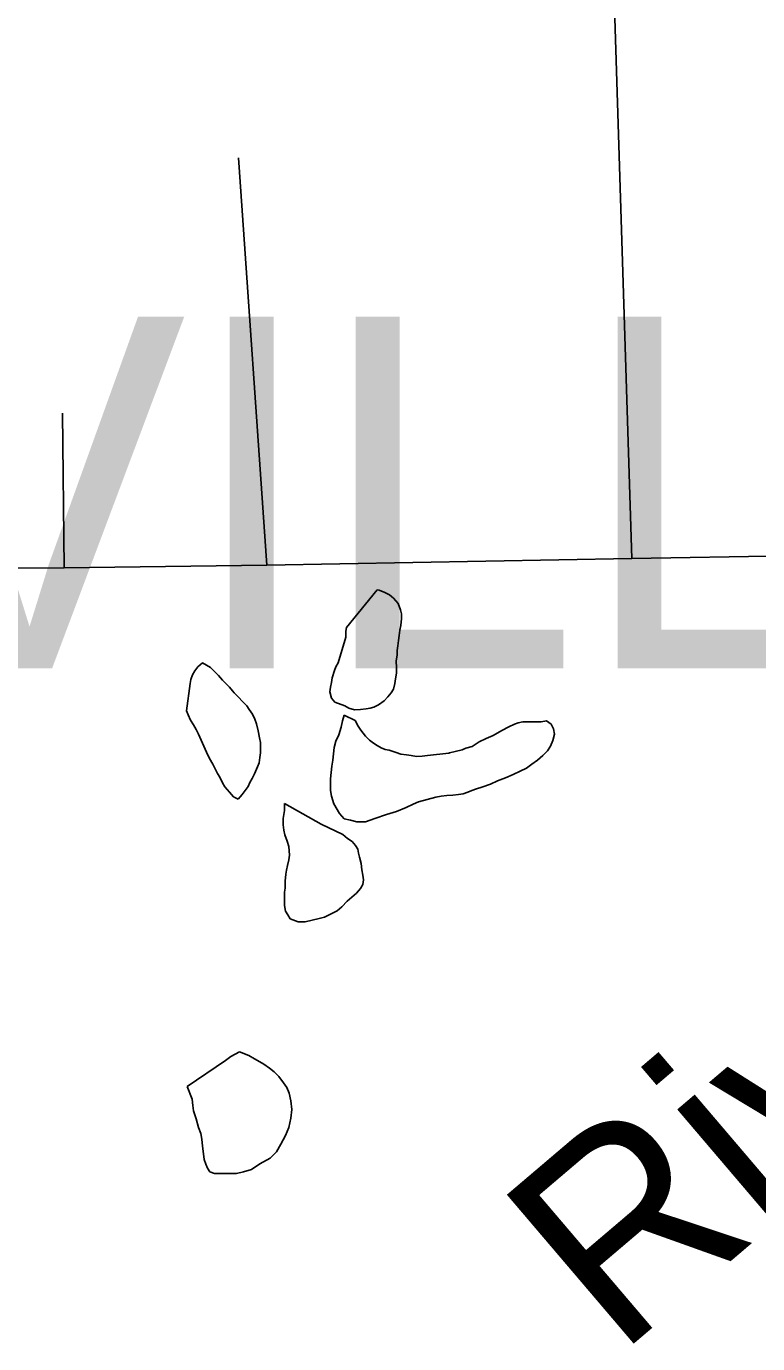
# Model space of a CAD drawing. Extents: x -59 to 82, y -3 to 49.
# Drawn here: x -51.082 to -50.728, y 45.087 to 45.726 of the extents above; entities that cross this region are included whole.
import ezdxf

# ---------------------------------------------------------------- set-up
doc = ezdxf.new("R2010")
doc.units = 0
for name, color, linetype in [('GM_X_Major_River_Text', 7, 'Continuous'), ('GM_X_Minor_Lake', 7, 'Continuous'), ('GM_X_Township_Road', 7, 'Continuous'), ('SH_Data', 7, 'Continuous')]:
    doc.layers.add(name, color=color, linetype=linetype)

msp = doc.modelspace()

# ---------------------------------------------------------------- linework, layer by layer
at = {"layer": 'GM_X_Minor_Lake'}
for p, q in [((-50.9125, 45.45254), (-50.92734, 45.4343)), ((-50.91154, 45.45227), (-50.9125, 45.45254)), ((-50.90887, 45.45115), (-50.91154, 45.45227)), ((-50.90658, 45.45002), (-50.90887, 45.45115)), ((-50.90467, 45.44852), (-50.90658, 45.45002)), ((-50.90237, 45.44587), (-50.90467, 45.44852)), ((-50.90121, 45.44284), (-50.90237, 45.44587)), ((-50.90081, 45.44094), (-50.90121, 45.44284)), ((-50.90115, 45.43524), (-50.90079, 45.43866)), ((-50.90079, 45.43866), (-50.90081, 45.44094)), ((-50.92769, 45.43012), (-50.92778, 45.42954)), ((-50.92734, 45.4343), (-50.9277, 45.4324)), ((-50.9277, 45.4324), (-50.92769, 45.43012)), ((-50.90223, 45.42801), (-50.90187, 45.43029)), ((-50.90187, 45.43029), (-50.90151, 45.43296)), ((-50.90151, 45.43296), (-50.90115, 45.43524)), ((-50.92778, 45.42954), (-50.93138, 45.41717)), ((-50.90295, 45.42306), (-50.90258, 45.42535)), ((-50.90258, 45.42535), (-50.90223, 45.42801)), ((-50.99707, 45.4171), (-50.99934, 45.41518)), ((-50.99326, 45.41485), (-50.99707, 45.4171)), ((-50.93138, 45.41717), (-50.9325, 45.41526)), ((-50.90329, 45.41812), (-50.90293, 45.42078)), ((-50.90326, 45.4147), (-50.90329, 45.41812)), ((-50.90293, 45.42078), (-50.90295, 45.42306)), ((-51.00196, 45.41137), (-51.0027, 45.40908)), ((-51.00084, 45.41327), (-51.00196, 45.41137)), ((-50.99934, 45.41518), (-51.00084, 45.41327)), ((-50.99134, 45.41296), (-50.99326, 45.41485)), ((-50.98943, 45.41107), (-50.99134, 45.41296)), ((-50.98751, 45.4088), (-50.98943, 45.41107)), ((-50.93325, 45.41335), (-50.93436, 45.40993)), ((-50.9325, 45.41526), (-50.93325, 45.41335)), ((-50.9036, 45.40938), (-50.90324, 45.41204)), ((-50.90324, 45.41204), (-50.90326, 45.4147)), ((-51.00307, 45.40718), (-51.00486, 45.39386)), ((-51.0027, 45.40908), (-51.00307, 45.40718)), ((-50.98407, 45.40541), (-50.98751, 45.4088)), ((-50.98253, 45.40352), (-50.98407, 45.40541)), ((-50.93508, 45.40536), (-50.93544, 45.40308)), ((-50.93472, 45.40764), (-50.93508, 45.40536)), ((-50.93436, 45.40993), (-50.93472, 45.40764)), ((-50.90582, 45.40252), (-50.90469, 45.40443)), ((-50.90469, 45.40443), (-50.90396, 45.40709)), ((-50.90396, 45.40709), (-50.9036, 45.40938)), ((-50.98176, 45.40256), (-50.98253, 45.40352)), ((-50.97564, 45.39634), (-50.98176, 45.40256)), ((-50.93544, 45.40308), (-50.93466, 45.40004)), ((-50.93466, 45.40004), (-50.93312, 45.39815)), ((-50.93312, 45.39815), (-50.92817, 45.39629)), ((-50.91185, 45.39678), (-50.90921, 45.3987)), ((-50.90921, 45.3987), (-50.90732, 45.40061)), ((-50.90732, 45.40061), (-50.90582, 45.40252)), ((-51.00486, 45.39386), (-51.00408, 45.39197)), ((-51.00408, 45.39197), (-51.00292, 45.38931)), ((-50.97448, 45.39445), (-50.97564, 45.39634)), ((-50.97295, 45.39218), (-50.97448, 45.39445)), ((-50.97179, 45.38991), (-50.97295, 45.39218)), ((-50.92856, 45.39173), (-50.92929, 45.38906)), ((-50.92322, 45.38911), (-50.92856, 45.39173)), ((-50.92817, 45.39629), (-50.92626, 45.39516)), ((-50.92626, 45.39516), (-50.9236, 45.39442)), ((-50.9236, 45.39442), (-50.92056, 45.39444)), ((-50.92056, 45.39444), (-50.91791, 45.39484)), ((-50.91791, 45.39484), (-50.91601, 45.39523)), ((-50.91601, 45.39523), (-50.91411, 45.39562)), ((-50.91411, 45.39562), (-50.91185, 45.39678)), ((-51.00292, 45.38931), (-51.00139, 45.38704)), ((-51.00139, 45.38704), (-51.00023, 45.38477)), ((-50.97101, 45.38763), (-50.97179, 45.38991)), ((-50.97022, 45.38421), (-50.97101, 45.38763)), ((-50.93003, 45.38602), (-50.93114, 45.38221)), ((-50.92929, 45.38906), (-50.93003, 45.38602)), ((-50.92168, 45.38645), (-50.92322, 45.38911)), ((-50.92053, 45.38456), (-50.92168, 45.38645)), ((-50.84877, 45.38619), (-50.85217, 45.38427)), ((-50.84612, 45.38735), (-50.84877, 45.38619)), ((-50.84423, 45.38812), (-50.84612, 45.38735)), ((-50.84195, 45.38852), (-50.84423, 45.38812)), ((-50.83891, 45.38854), (-50.84195, 45.38852)), ((-50.83626, 45.38856), (-50.83891, 45.38854)), ((-50.83322, 45.38858), (-50.83626, 45.38856)), ((-50.83056, 45.38898), (-50.83322, 45.38858)), ((-50.82827, 45.38747), (-50.83056, 45.38898)), ((-50.82711, 45.3852), (-50.82827, 45.38747)), ((-50.82671, 45.38254), (-50.82711, 45.3852)), ((-51.00023, 45.38477), (-50.99907, 45.3825)), ((-50.99907, 45.3825), (-50.9952, 45.37378)), ((-50.96944, 45.3808), (-50.97022, 45.38421)), ((-50.96904, 45.37852), (-50.96944, 45.3808)), ((-50.93263, 45.37916), (-50.93337, 45.37611)), ((-50.93114, 45.38221), (-50.93263, 45.37916)), ((-50.91822, 45.38154), (-50.92053, 45.38456)), ((-50.91631, 45.37965), (-50.91822, 45.38154)), ((-50.9144, 45.37814), (-50.91631, 45.37965)), ((-50.86314, 45.37887), (-50.86654, 45.37657)), ((-50.85973, 45.38042), (-50.86314, 45.37887)), ((-50.85633, 45.38196), (-50.85973, 45.38042)), ((-50.85217, 45.38427), (-50.85633, 45.38196)), ((-50.82857, 45.37683), (-50.82745, 45.3795)), ((-50.82745, 45.3795), (-50.82671, 45.38254)), ((-50.9952, 45.37378), (-50.99366, 45.37075)), ((-50.96936, 45.3713), (-50.969, 45.37358)), ((-50.96902, 45.37662), (-50.96904, 45.37852)), ((-50.969, 45.37358), (-50.96902, 45.37662)), ((-50.93372, 45.37307), (-50.93408, 45.37003)), ((-50.93337, 45.37611), (-50.93372, 45.37307)), ((-50.91249, 45.37702), (-50.9144, 45.37814)), ((-50.91058, 45.37589), (-50.91249, 45.37702)), ((-50.90868, 45.37514), (-50.91058, 45.37589)), ((-50.90678, 45.37477), (-50.90868, 45.37514)), ((-50.90335, 45.37366), (-50.90678, 45.37477)), ((-50.90106, 45.37291), (-50.90335, 45.37366)), ((-50.8984, 45.37255), (-50.90106, 45.37291)), ((-50.89612, 45.37219), (-50.8984, 45.37255)), ((-50.8779, 45.3734), (-50.88815, 45.37224)), ((-50.87752, 45.37345), (-50.8779, 45.3734)), ((-50.87487, 45.37423), (-50.87752, 45.37345)), ((-50.87146, 45.37502), (-50.87487, 45.37423)), ((-50.86957, 45.37579), (-50.87146, 45.37502)), ((-50.86654, 45.37657), (-50.86957, 45.37579)), ((-50.83233, 45.37224), (-50.83007, 45.37454)), ((-50.83007, 45.37454), (-50.82857, 45.37683)), ((-50.99366, 45.37075), (-50.99212, 45.3681)), ((-50.99212, 45.3681), (-50.99096, 45.36583)), ((-50.97195, 45.3633), (-50.97046, 45.36673)), ((-50.97046, 45.36673), (-50.96972, 45.36863)), ((-50.96972, 45.36863), (-50.96936, 45.3713)), ((-50.93443, 45.36699), (-50.93479, 45.36394)), ((-50.93408, 45.37003), (-50.93443, 45.36699)), ((-50.89346, 45.37182), (-50.89612, 45.37219)), ((-50.8908, 45.37184), (-50.89346, 45.37182)), ((-50.88815, 45.37224), (-50.8908, 45.37184)), ((-50.84328, 45.36456), (-50.84025, 45.36611)), ((-50.84025, 45.36611), (-50.83761, 45.36802)), ((-50.83761, 45.36802), (-50.83497, 45.36994)), ((-50.83497, 45.36994), (-50.83233, 45.37224)), ((-50.99096, 45.36583), (-50.9898, 45.36356)), ((-50.9898, 45.36356), (-50.98865, 45.36167)), ((-50.98865, 45.36167), (-50.98749, 45.35901)), ((-50.9742, 45.3591), (-50.97308, 45.36101)), ((-50.97308, 45.36101), (-50.97195, 45.3633)), ((-50.93479, 45.36394), (-50.93514, 45.3609)), ((-50.93514, 45.3609), (-50.93512, 45.35824)), ((-50.85766, 45.35838), (-50.85425, 45.35993)), ((-50.85425, 45.35993), (-50.85047, 45.36148)), ((-50.85047, 45.36148), (-50.84668, 45.36302)), ((-50.84668, 45.36302), (-50.84328, 45.36456)), ((-50.98749, 45.35901), (-50.98633, 45.35712)), ((-50.98633, 45.35712), (-50.98403, 45.35447)), ((-50.98403, 45.35447), (-50.98212, 45.35221)), ((-50.97983, 45.35108), (-50.97795, 45.35338)), ((-50.97795, 45.35338), (-50.97494, 45.3572)), ((-50.97494, 45.3572), (-50.9742, 45.3591)), ((-50.93512, 45.35824), (-50.9351, 45.3552)), ((-50.9351, 45.3552), (-50.93469, 45.35254)), ((-50.87584, 45.35294), (-50.87318, 45.35334)), ((-50.87318, 45.35334), (-50.87091, 45.35373)), ((-50.87091, 45.35373), (-50.86864, 45.35451)), ((-50.86864, 45.35451), (-50.86674, 45.35528)), ((-50.86674, 45.35528), (-50.86447, 45.35606)), ((-50.86447, 45.35606), (-50.86182, 45.35684)), ((-50.86182, 45.35684), (-50.85766, 45.35838)), ((-50.98212, 45.35221), (-50.97983, 45.35108)), ((-50.95741, 45.34895), (-50.95738, 45.34553)), ((-50.9397, 45.33904), (-50.95741, 45.34895)), ((-50.93469, 45.35254), (-50.93352, 45.34875)), ((-50.93352, 45.34875), (-50.93083, 45.3442)), ((-50.90312, 45.34515), (-50.89858, 45.34708)), ((-50.89858, 45.34708), (-50.89517, 45.34863)), ((-50.89517, 45.34863), (-50.89252, 45.34979)), ((-50.89252, 45.34979), (-50.88419, 45.35212)), ((-50.88419, 45.35212), (-50.88153, 45.35252)), ((-50.88153, 45.35252), (-50.87888, 45.35292)), ((-50.87888, 45.35292), (-50.87584, 45.35294)), ((-50.95774, 45.34363), (-50.95811, 45.34173)), ((-50.95811, 45.34173), (-50.95808, 45.33869)), ((-50.95738, 45.34553), (-50.95774, 45.34363)), ((-50.93083, 45.3442), (-50.92853, 45.34156)), ((-50.92853, 45.34156), (-50.92549, 45.34082)), ((-50.92549, 45.34082), (-50.92244, 45.34008)), ((-50.91826, 45.34011), (-50.91372, 45.34166)), ((-50.91372, 45.34166), (-50.90804, 45.3436)), ((-50.90804, 45.3436), (-50.90312, 45.34515)), ((-50.95808, 45.33869), (-50.95768, 45.33603)), ((-50.95768, 45.33603), (-50.95728, 45.33375)), ((-50.92918, 45.33394), (-50.9397, 45.33904)), ((-50.92244, 45.34008), (-50.91826, 45.34011)), ((-50.95728, 45.33375), (-50.95612, 45.33072)), ((-50.95612, 45.33072), (-50.95534, 45.32806)), ((-50.95534, 45.32806), (-50.95493, 45.32388)), ((-50.92689, 45.33206), (-50.92918, 45.33394)), ((-50.9246, 45.33055), (-50.92689, 45.33206)), ((-50.92307, 45.32866), (-50.9246, 45.33055)), ((-50.92191, 45.32677), (-50.92307, 45.32866)), ((-50.95529, 45.3216), (-50.95603, 45.31894)), ((-50.95493, 45.32388), (-50.95529, 45.3216)), ((-50.92152, 45.32487), (-50.92191, 45.32677)), ((-50.92112, 45.32298), (-50.92152, 45.32487)), ((-50.92034, 45.31994), (-50.92112, 45.32298)), ((-50.95639, 45.31665), (-50.95675, 45.31475)), ((-50.95603, 45.31894), (-50.95639, 45.31665)), ((-50.91993, 45.3169), (-50.92034, 45.31994)), ((-50.91953, 45.31424), (-50.91993, 45.3169)), ((-50.95675, 45.31475), (-50.9571, 45.31133)), ((-50.9571, 45.31133), (-50.95708, 45.30791)), ((-50.92062, 45.30777), (-50.91949, 45.30968)), ((-50.91913, 45.31197), (-50.91953, 45.31424)), ((-50.91949, 45.30968), (-50.91913, 45.31197)), ((-50.95708, 45.30791), (-50.95744, 45.306)), ((-50.95744, 45.306), (-50.95742, 45.3041)), ((-50.95742, 45.3041), (-50.9574, 45.30182)), ((-50.92702, 45.30165), (-50.92476, 45.30356)), ((-50.92476, 45.30356), (-50.9225, 45.30548)), ((-50.9225, 45.30548), (-50.92062, 45.30777)), ((-50.9574, 45.30182), (-50.95739, 45.29954)), ((-50.95739, 45.29954), (-50.95699, 45.29688)), ((-50.95699, 45.29688), (-50.95583, 45.29499)), ((-50.93797, 45.29397), (-50.93192, 45.29705)), ((-50.93192, 45.29705), (-50.92966, 45.29897)), ((-50.92966, 45.29897), (-50.92702, 45.30165)), ((-50.95583, 45.29499), (-50.95468, 45.2931)), ((-50.95468, 45.2931), (-50.95086, 45.2916)), ((-50.95086, 45.2916), (-50.94745, 45.29163)), ((-50.94745, 45.29163), (-50.94404, 45.29241)), ((-50.94404, 45.29241), (-50.94063, 45.29319)), ((-50.94063, 45.29319), (-50.93797, 45.29397)), ((-50.98337, 45.22638), (-50.98602, 45.22446)), ((-50.98337, 45.22638), (-50.98602, 45.22446)), ((-50.97922, 45.22869), (-50.98337, 45.22638)), ((-50.97922, 45.22869), (-50.98337, 45.22638)), ((-50.97465, 45.22682), (-50.97922, 45.22869)), ((-50.97465, 45.22682), (-50.97922, 45.22869)), ((-50.97197, 45.22532), (-50.97465, 45.22682)), ((-50.97197, 45.22532), (-50.97465, 45.22682)), ((-50.98602, 45.22446), (-51.00452, 45.2118)), ((-50.98602, 45.22446), (-51.00452, 45.2118)), ((-50.9693, 45.22382), (-50.97197, 45.22532)), ((-50.9693, 45.22382), (-50.97197, 45.22532)), ((-50.9674, 45.22269), (-50.9693, 45.22382)), ((-50.9674, 45.22269), (-50.9693, 45.22382)), ((-50.96472, 45.22081), (-50.9674, 45.22269)), ((-50.96472, 45.22081), (-50.9674, 45.22269)), ((-50.96243, 45.21892), (-50.96472, 45.22081)), ((-50.96243, 45.21892), (-50.96472, 45.22081)), ((-50.96013, 45.21666), (-50.96243, 45.21892)), ((-50.96013, 45.21666), (-50.96243, 45.21892)), ((-50.95783, 45.21363), (-50.96013, 45.21666)), ((-50.95783, 45.21363), (-50.96013, 45.21666)), ((-50.95629, 45.21136), (-50.95783, 45.21363)), ((-50.95629, 45.21136), (-50.95783, 45.21363)), ((-51.00452, 45.2118), (-51.00219, 45.20573)), ((-51.00452, 45.2118), (-51.00219, 45.20573)), ((-51.00219, 45.20573), (-51.00452, 45.2118)), ((-51.00452, 45.2118), (-51.00219, 45.20573)), ((-50.95513, 45.20871), (-50.95629, 45.21136)), ((-50.95513, 45.20871), (-50.95629, 45.21136)), ((-50.95434, 45.20492), (-50.95513, 45.20871)), ((-50.95434, 45.20492), (-50.95513, 45.20871)), ((-51.00219, 45.20573), (-51.00179, 45.20269)), ((-51.00219, 45.20573), (-51.00179, 45.20269)), ((-51.00179, 45.20269), (-51.00139, 45.20003)), ((-51.00179, 45.20269), (-51.00139, 45.20003)), ((-51.00139, 45.20003), (-51.00022, 45.19624)), ((-51.00139, 45.20003), (-51.00022, 45.19624)), ((-50.95393, 45.20074), (-50.95434, 45.20492)), ((-50.95393, 45.20074), (-50.95434, 45.20492)), ((-50.95427, 45.19655), (-50.95393, 45.20074)), ((-50.95427, 45.19655), (-50.95393, 45.20074)), ((-51.00022, 45.19624), (-50.99904, 45.19207)), ((-51.00022, 45.19624), (-50.99904, 45.19207)), ((-50.95537, 45.19199), (-50.95427, 45.19655)), ((-50.95537, 45.19199), (-50.95427, 45.19655)), ((-50.99904, 45.19207), (-50.99788, 45.18903)), ((-50.99904, 45.19207), (-50.99788, 45.18903)), ((-50.99788, 45.18903), (-50.99748, 45.18638)), ((-50.99788, 45.18903), (-50.99748, 45.18638)), ((-50.95911, 45.18398), (-50.95686, 45.18817)), ((-50.95911, 45.18398), (-50.95686, 45.18817)), ((-50.95686, 45.18817), (-50.95537, 45.19199)), ((-50.95686, 45.18817), (-50.95537, 45.19199)), ((-50.99748, 45.18638), (-50.99707, 45.18296)), ((-50.99748, 45.18638), (-50.99707, 45.18296)), ((-50.99707, 45.18296), (-50.99666, 45.17916)), ((-50.99707, 45.18296), (-50.99666, 45.17916)), ((-50.96135, 45.18016), (-50.95911, 45.18398)), ((-50.96135, 45.18016), (-50.95911, 45.18398)), ((-50.99666, 45.17916), (-50.99626, 45.1765)), ((-50.99666, 45.17916), (-50.99626, 45.1765)), ((-50.99626, 45.1765), (-50.99548, 45.17423)), ((-50.99626, 45.1765), (-50.99548, 45.17423)), ((-50.96928, 45.17441), (-50.96437, 45.1771)), ((-50.96928, 45.17441), (-50.96437, 45.1771)), ((-50.96437, 45.1771), (-50.96135, 45.18016)), ((-50.96437, 45.1771), (-50.96135, 45.18016)), ((-50.99548, 45.17423), (-50.99471, 45.17233)), ((-50.99548, 45.17423), (-50.99471, 45.17233)), ((-50.99471, 45.17233), (-50.99355, 45.17044)), ((-50.99471, 45.17233), (-50.99355, 45.17044)), ((-50.99355, 45.17044), (-50.99127, 45.16969)), ((-50.99355, 45.17044), (-50.99127, 45.16969)), ((-50.99127, 45.16969), (-50.98785, 45.16972)), ((-50.99127, 45.16969), (-50.98785, 45.16972)), ((-50.98785, 45.16972), (-50.98405, 45.16974)), ((-50.98785, 45.16972), (-50.98405, 45.16974)), ((-50.98405, 45.16974), (-50.98064, 45.16977)), ((-50.98405, 45.16974), (-50.98064, 45.16977)), ((-50.98064, 45.16977), (-50.97722, 45.17055)), ((-50.98064, 45.16977), (-50.97722, 45.17055)), ((-50.97722, 45.17055), (-50.97344, 45.17171)), ((-50.97722, 45.17055), (-50.97344, 45.17171)), ((-50.97344, 45.17171), (-50.96928, 45.17441)), ((-50.97344, 45.17171), (-50.96928, 45.17441))]:
    msp.add_line(p, q, dxfattribs=at)
at = {"layer": 'GM_X_Township_Road'}
for p, q in [((-50.78921, 45.46774), (-50.79822, 45.75525)), ((-50.96594, 45.46451), (-50.97964, 45.66188)), ((-51.06406, 45.46323), (-51.06495, 45.53804)), ((-50.78921, 45.46774), (-50.63216, 45.47014)), ((-51.21272, 45.46215), (-51.06406, 45.46323)), ((-51.06406, 45.46323), (-50.96594, 45.46451)), ((-50.96594, 45.46451), (-50.78921, 45.46774))]:
    msp.add_line(p, q, dxfattribs=at)

# ---------------------------------------------------------------- texts
at = {"layer": 'GM_X_Major_River_Text'}
msp.add_text('River', height=0.094757, rotation=40.40038, dxfattribs=at).set_placement((-50.79627, 45.08053))
at = {"layer": 'SH_Data'}
msp.add_text('PAINESVILLE', height=0.1704545, dxfattribs=at).set_placement((-51.99305, 45.41439))

doc.saveas('drawing.dxf')
